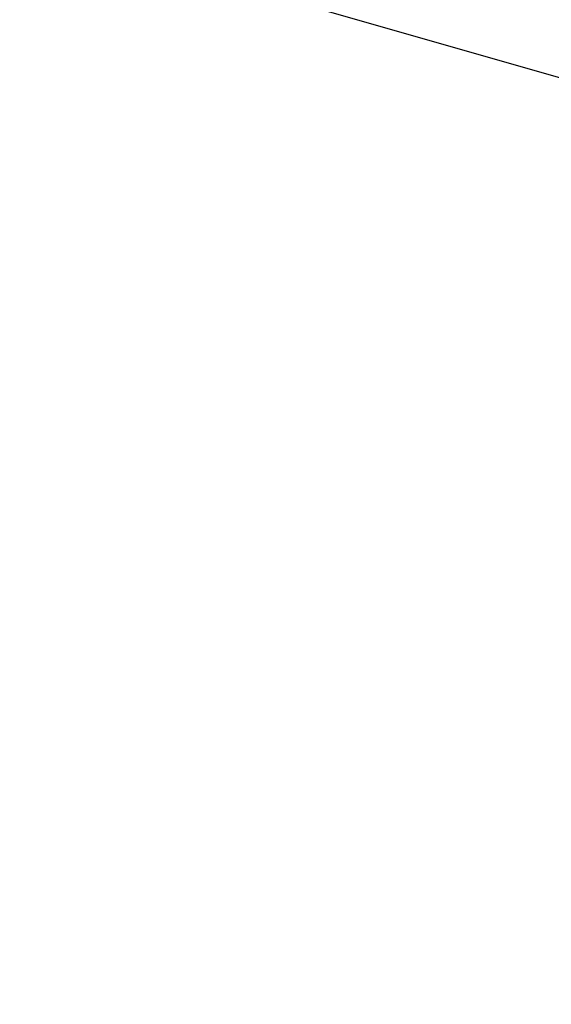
# Paper-space layout 'Sheet' of a CAD drawing. Header units: inches. Extents: x 0.2 to 10.8, y 0.2 to 8.3.
# Tile 370 of 545: x 9.143 to 9.272, y 2.182 to 2.42. Entities that reach past the tile are written whole.
import ezdxf

# ---------------------------------------------------------------- set-up
doc = ezdxf.new("R2010")
doc.units = ezdxf.units.IN
doc.header["$MEASUREMENT"] = 0
doc.layers.get('0').update_dxf_attribs({"lineweight": 5})
doc.styles.add('My Text', font='tahoma.ttf')
doc.dimstyles.new('My Dimension - mm [in] (ANSI)$0', dxfattribs={"dimtxt": 0.12, "dimasz": 0.09842519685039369, "dimexe": 0.125, "dimexo": 0.06299999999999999, "dimgap": 0.03149606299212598, "dimtad": 0, "dimlfac": 250, "dimzin": 4, "dimdsep": 46, "dimtxsty": 'My Text', "dimblk": 'Filled-1', "dimcen": 0.09, "dimclrd": 1, "dimclre": 1, "dimclrt": 1, "dimadec": 1, "dimazin": 1, "dimtfac": 1, "dimtofl": 0, "dimtmove": 0, "dimatfit": 3, "dimfxl": 1, "dimtolj": 1, "dimtzin": 4, "dimlwd": -1, "dimlwe": -1, "dimarcsym": 0})

# ---------------------------------------------------------------- blocks, each defined once
blk = doc.blocks.new('*D12')
at = {"color": 1, "true_color": 0xff0000}
for p, q in [((9.686943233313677, 3.704310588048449), (8.70559147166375, 3.704310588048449)), ((8.83059147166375, 3.605885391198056), (8.83059147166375, 3.470499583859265)), ((8.83059147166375, 1.606466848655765), (8.83059147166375, 1.741852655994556)), ((9.426522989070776, 1.508041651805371), (8.70559147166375, 1.508041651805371))]:
    blk.add_line(p, q, dxfattribs=at)
at = {"layer": 'Defpoints', "color": 0}
for p in [(9.749943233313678, 3.704310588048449), (8.83059147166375, 1.508041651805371), (9.489522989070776, 1.508041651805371)]:
    blk.add_point(p, dxfattribs=at)
at = {"color": 1, "true_color": 0xff0000, "insert": (8.83059147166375, 2.606176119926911), "char_height": 0.12, "attachment_point": 5, "rotation": 90, "style": 'My Text'}
blk.add_mtext('\\A1;549.07 mm [21.617 in]', dxfattribs=at)
blk = doc.blocks.new('Filled-1')

psp = doc.layouts.new('Sheet')

# ---------------------------------------------------------------- linework, layer by layer
at = {"color": 0, "linetype": 'ByBlock', "lineweight": -3}
psp.add_line((9.47333780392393, 2.348867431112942), (9.161521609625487, 2.438279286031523), dxfattribs=at)

# ---------------------------------------------------------------- dimensions: what is measured, and where the dimension line sits
dim = psp.add_linear_dim(base=(8.83059147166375, 1.508041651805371), p1=(9.749943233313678, 3.704310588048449), p2=(9.489522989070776, 1.508041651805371), angle=90, dimstyle='My Dimension - mm [in] (ANSI)$0', override={"dimpost": ' mm'})
dim.commit()
dim.dimension.update_dxf_attribs({"geometry": '*D12', "text_midpoint": (8.83059147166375, 2.606176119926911)})

doc.saveas('drawing.dxf')
